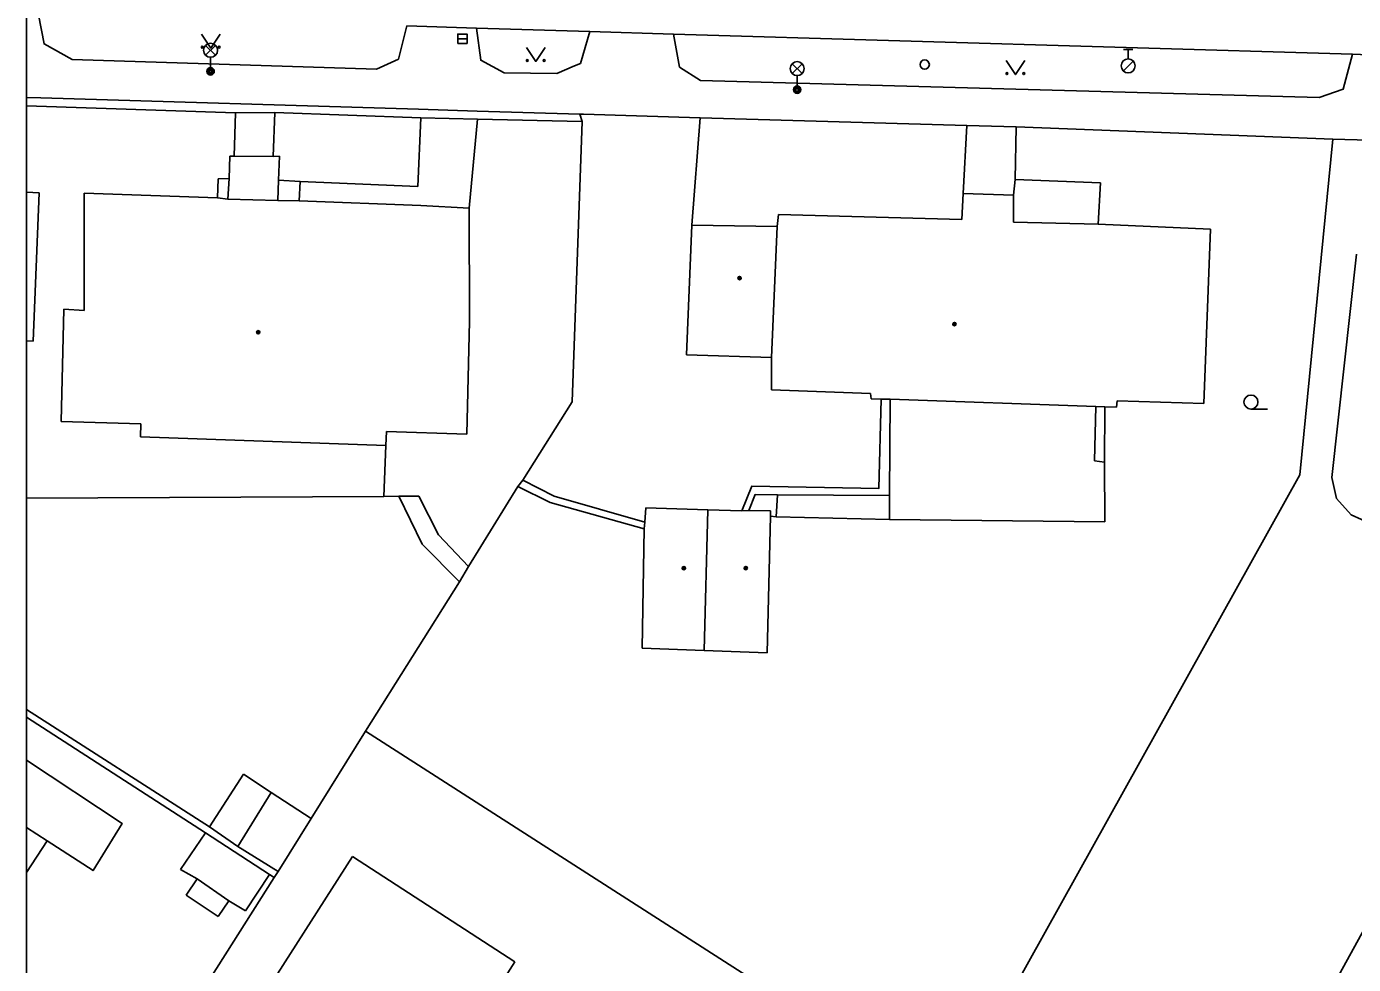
# Model space of a CAD drawing. Extents: x -600309 to -598967, y -1161267 to -1160292.
# Drawn here: x -600308.5 to -600237.6, y -1160670.2 to -1160620.1 of the extents above; entities that cross this region are included whole.
import ezdxf

# ---------------------------------------------------------------- set-up
doc = ezdxf.new("R2010")
doc.units = 0
for name, color, linetype in [('Level 10', 7, 'Continuous'), ('Level 11', 7, 'Continuous'), ('Level 27', 7, 'Continuous'), ('Level 28', 7, 'Continuous'), ('Level 33', 7, 'Continuous'), ('Level 36', 7, 'Continuous'), ('Level 39', 7, 'Continuous'), ('Level 5', 7, 'Continuous'), ('Level 7', 7, 'Continuous'), ('Vrstva 63', 7, 'Continuous')]:
    doc.layers.add(name, color=color, linetype=linetype)

msp = doc.modelspace()

# ---------------------------------------------------------------- linework, layer by layer
at = {"layer": 'Level 10'}
for points in [[(-600284.4699, -1160620.1599), (-600288.2, -1160620.03)], [(-600278.4099, -1160620.33), (-600284.4699, -1160620.1599)], [(-600273.95, -1160620.48), (-600278.4099, -1160620.33)], [(-600237.63, -1160621.56), (-600273.95, -1160620.48)], [(-600234.1599, -1160621.69), (-600237.63, -1160621.56)]]:
    msp.add_lwpolyline(points, dxfattribs=at)
at = {"layer": 'Level 11'}
for p, q in [((-600308.541, -1160645.2993), (-600289.44, -1160645.21)), ((-600308.541, -1160656.6078), (-600298.75, -1160662.89)), ((-600308.541, -1160657.0195), (-600298.9699, -1160663.21))]:
    msp.add_line(p, q, dxfattribs=at)
for points in [[(-600288.2, -1160620.03), (-600288.65, -1160621.81), (-600289.83, -1160622.36), (-600306.1, -1160621.83), (-600307.6, -1160621), (-600307.9099, -1160619.44)], [(-600278.4099, -1160620.33), (-600278.92, -1160622.05), (-600279.2309, -1160622.1821), (-600280.19, -1160622.59), (-600282.99, -1160622.55), (-600284.25, -1160621.88), (-600284.4699, -1160620.1599)], [(-600237.63, -1160621.56), (-600238.13, -1160623.42), (-600239.42, -1160623.87), (-600272.5, -1160622.96), (-600273.62, -1160622.24), (-600273.95, -1160620.48)], [(-600297.36, -1160624.69), (-600297.43, -1160627.01)], [(-600295.35, -1160627.02), (-600295.26, -1160624.67)], [(-600287.45, -1160624.95), (-600287.62, -1160628.63)], [(-600284.87, -1160629.79), (-600284.42, -1160625.02)], [(-600279.36, -1160640.15), (-600278.83, -1160625.1599)], [(-600278.96, -1160624.76), (-600278.749, -1160624.7668), (-600272.51, -1160624.96)], [(-600272.51, -1160624.96), (-600272.9699, -1160630.69)], [(-600272.51, -1160624.96), (-600258.26, -1160625.36)], [(-600258.26, -1160625.36), (-600258.45, -1160629.01)], [(-600258.26, -1160625.36), (-600255.61, -1160625.44)], [(-600255.67, -1160628.26), (-600255.61, -1160625.44)], [(-600255.61, -1160625.44), (-600238.68, -1160626.1)], [(-600238.68, -1160626.1), (-600240.45, -1160644.05)], [(-600238.68, -1160626.1), (-600238.05, -1160626.12), (-600237.39, -1160626.13), (-600234.1, -1160626.22), (-600226.12, -1160626.42), (-600221.35, -1160626.54), (-600214.1, -1160626.72)], [(-600297.67, -1160627), (-600297.71, -1160628.2)], [(-600297.43, -1160627.01), (-600297.67, -1160627)], [(-600297.43, -1160627.01), (-600295.35, -1160627.02)], [(-600295.02, -1160627.01), (-600295.35, -1160627.02)], [(-600295.06, -1160628.3), (-600295.02, -1160627.01)], [(-600298.3, -1160628.2199), (-600298.33, -1160629.23)], [(-600297.71, -1160628.2), (-600298.3, -1160628.2199)], [(-600297.77, -1160629.3), (-600297.71, -1160628.2)], [(-600295.06, -1160628.3), (-600295.1, -1160629.38)], [(-600293.9, -1160628.37), (-600295.06, -1160628.3)], [(-600293.9, -1160628.37), (-600293.96, -1160629.4)], [(-600287.62, -1160628.63), (-600293.9, -1160628.37)], [(-600255.76, -1160629.09), (-600255.67, -1160628.26)], [(-600251.11, -1160628.44), (-600255.67, -1160628.26)], [(-600251.23, -1160630.65), (-600251.11, -1160628.44)], [(-600282, -1160644.33), (-600279.36, -1160640.15)], [(-600270.29, -1160645.98), (-600269.76, -1160644.6599), (-600262.96, -1160644.78), (-600262.83, -1160640.01)], [(-600262.36, -1160640.01), (-600262.39, -1160645.1599)], [(-600251.35, -1160640.4), (-600251.42, -1160643.3), (-600250.9, -1160643.37)], [(-600250.9, -1160643.37), (-600250.87, -1160640.42)], [(-600289.44, -1160645.21), (-600289.33, -1160642.49)], [(-600262.39, -1160646.45), (-600250.88, -1160646.56), (-600250.9, -1160643.37)], [(-600282.26, -1160644.67), (-600282, -1160644.33)], [(-600275.48, -1160646.58), (-600280.32, -1160645.19), (-600282, -1160644.33)], [(-600240.45, -1160644.05), (-600259.21, -1160677.77)], [(-600288.63, -1160645.2), (-600287.57, -1160645.19)], [(-600287.57, -1160645.19), (-600286.51, -1160647.26), (-600284.9099, -1160648.95)], [(-600284.9099, -1160648.95), (-600282.26, -1160644.67)], [(-600282.26, -1160644.67), (-600280.53, -1160645.53), (-600275.51, -1160646.94)], [(-600268.39, -1160645.13), (-600269.58, -1160645.11), (-600269.9099, -1160645.96)], [(-600268.39, -1160645.13), (-600268.46, -1160646.3)], [(-600262.39, -1160645.1599), (-600268.39, -1160645.13)], [(-600262.39, -1160645.1599), (-600262.39, -1160646.45)], [(-600289.44, -1160645.21), (-600288.63, -1160645.2)], [(-600288.63, -1160645.2), (-600287.39, -1160647.76), (-600285.38, -1160649.77)], [(-600268.75, -1160646.27), (-600268.46, -1160646.3)], [(-600268.46, -1160646.3), (-600262.39, -1160646.45)], [(-600285.38, -1160649.77), (-600284.9099, -1160648.95)], [(-600290.42, -1160657.77), (-600285.38, -1160649.77)], [(-600293.32, -1160662.44), (-600290.42, -1160657.77)], [(-600260.32, -1160677.07), (-600290.42, -1160657.77)], [(-600307.43, -1160663.64), (-600304.98, -1160665.2199), (-600303.42, -1160662.71), (-600308.541, -1160659.3114)], [(-600298.75, -1160662.89), (-600296.93, -1160660.06)], [(-600296.93, -1160660.06), (-600295.46, -1160661.05)], [(-600295.46, -1160661.05), (-600297.25, -1160663.93)], [(-600295.46, -1160661.05), (-600293.32, -1160662.44)], [(-600298.75, -1160662.89), (-600297.25, -1160663.93)], [(-600295.08, -1160665.27), (-600293.32, -1160662.44)], [(-600298.9699, -1160663.21), (-600300.3, -1160665.1599)], [(-600298.9699, -1160663.21), (-600295.54, -1160665.43)], [(-600297.25, -1160663.93), (-600295.08, -1160665.27)], [(-600296.63, -1160673.12), (-600291.11, -1160664.4699)], [(-600291.11, -1160664.4699), (-600282.42, -1160670.1)], [(-600300.3, -1160665.1599), (-600299.42, -1160665.67)], [(-600299.42, -1160665.67), (-600300.01, -1160666.54)], [(-600299.42, -1160665.67), (-600297.73, -1160666.84)], [(-600299.06, -1160671.53), (-600295.29, -1160665.59)], [(-600296.84, -1160667.38), (-600295.54, -1160665.43)], [(-600295.54, -1160665.43), (-600295.29, -1160665.59)], [(-600295.29, -1160665.59), (-600295.08, -1160665.27)], [(-600300.01, -1160666.54), (-600298.3, -1160667.68)], [(-600298.3, -1160667.68), (-600297.73, -1160666.84)], [(-600297.73, -1160666.84), (-600296.84, -1160667.38)], [(-600236.03, -1160666.57), (-600246.6599, -1160685.9)], [(-600282.42, -1160670.1), (-600287.89, -1160678.7)]]:
    msp.add_lwpolyline(points, dxfattribs=at)
at = {"layer": 'Level 27'}
msp.add_line((-600285.48, -1160620.73), (-600284.98, -1160620.73), dxfattribs=at)
msp.add_lwpolyline([(-600285.48, -1160620.98), (-600284.98, -1160620.98), (-600284.98, -1160620.48), (-600285.48, -1160620.48)], close=True, dxfattribs=at)
at = {"layer": 'Level 28'}
for p, q in [((-600249.88, -1160621.305), (-600249.38, -1160621.305)), ((-600249.63, -1160621.805), (-600249.63, -1160621.305)), ((-600249.888, -1160622.452), (-600249.358, -1160621.922))]:
    msp.add_line(p, q, dxfattribs=at)
for centre, radius in [((-600260.51, -1160622.11), 0.25), ((-600249.63, -1160622.18), 0.375)]:
    msp.add_circle(centre, radius, dxfattribs=at)
at = {"layer": 'Level 33'}
for p, q in [((-600298.965, -1160621.6099), (-600298.435, -1160621.0799)), ((-600298.965, -1160621.0799), (-600298.435, -1160621.6099)), ((-600298.7, -1160621.7199), (-600298.7, -1160622.4699)), ((-600267.595, -1160622.59), (-600267.065, -1160622.06)), ((-600267.595, -1160622.06), (-600267.065, -1160622.59)), ((-600267.33, -1160622.7), (-600267.33, -1160623.45))]:
    msp.add_line(p, q, dxfattribs=at)
for centre, radius in [((-600298.7, -1160621.3449), 0.375), ((-600298.7, -1160622.4699), 0.2), ((-600298.7, -1160622.4699), 0.1445), ((-600298.7, -1160622.4699), 0.0876), ((-600267.33, -1160622.325), 0.375), ((-600267.33, -1160623.45), 0.2), ((-600267.33, -1160623.45), 0.1445), ((-600267.33, -1160623.45), 0.0876)]:
    msp.add_circle(centre, radius, dxfattribs=at)
at = {"layer": 'Level 36'}
msp.add_line((-600243.06, -1160640.5349), (-600242.185, -1160640.5349), dxfattribs=at)
for points in [[(-600299.19, -1160620.48), (-600298.69, -1160621.23), (-600298.19, -1160620.48)], [(-600281.81, -1160621.19), (-600281.31, -1160621.94), (-600280.81, -1160621.19)], [(-600256.1599, -1160621.89), (-600255.6599, -1160622.64), (-600255.1599, -1160621.89)]]:
    msp.add_lwpolyline(points, dxfattribs=at)
for centre, radius in [((-600299.1402, -1160621.1798), 0.05), ((-600298.2408, -1160621.1798), 0.05), ((-600281.7602, -1160621.8898), 0.05), ((-600280.8608, -1160621.8898), 0.05), ((-600256.1101, -1160622.5898), 0.05), ((-600255.2107, -1160622.5898), 0.05), ((-600243.0601, -1160640.1598), 0.375)]:
    msp.add_circle(centre, radius, dxfattribs=at)
at = {"layer": 'Level 39'}
for centre, radius in [((-600270.4099, -1160633.53), 0.09), ((-600270.4099, -1160633.53), 0.0398), ((-600258.92, -1160635.99), 0.09), ((-600258.92, -1160635.99), 0.0398), ((-600296.15, -1160636.43), 0.09), ((-600296.15, -1160636.43), 0.0398), ((-600273.39, -1160649.04), 0.09), ((-600273.39, -1160649.04), 0.0398), ((-600270.08, -1160649.04), 0.09), ((-600270.08, -1160649.04), 0.0398)]:
    msp.add_circle(centre, radius, dxfattribs=at)
at = {"layer": 'Level 5'}
for p, q in [((-600308.541, -1160628.9363), (-600307.87, -1160628.96)), ((-600308.541, -1160636.8875), (-600308.19, -1160636.9)), ((-600308.541, -1160662.911), (-600307.43, -1160663.64)), ((-600307.43, -1160663.64), (-600308.541, -1160665.3265))]:
    msp.add_line(p, q, dxfattribs=at)
for points in [[(-600307.87, -1160628.96), (-600308.19, -1160636.9)], [(-600305.46, -1160628.98), (-600305.46, -1160635.26)], [(-600305.46, -1160628.98), (-600298.33, -1160629.23)], [(-600298.33, -1160629.23), (-600297.77, -1160629.3)], [(-600297.77, -1160629.3), (-600295.1, -1160629.38)], [(-600295.1, -1160629.38), (-600293.96, -1160629.4)], [(-600293.96, -1160629.4), (-600287.46, -1160629.64)], [(-600258.45, -1160629.01), (-600258.52, -1160630.39)], [(-600258.45, -1160629.01), (-600255.76, -1160629.09)], [(-600255.76, -1160629.09), (-600255.76, -1160630.54)], [(-600287.46, -1160629.64), (-600284.87, -1160629.79)], [(-600284.87, -1160629.79), (-600284.85, -1160635.84)], [(-600268.33, -1160630.12), (-600268.4, -1160630.77)], [(-600268.33, -1160630.12), (-600258.52, -1160630.39)], [(-600272.9699, -1160630.69), (-600273.25, -1160637.63)], [(-600272.9699, -1160630.69), (-600268.4, -1160630.77)], [(-600268.4, -1160630.77), (-600268.71, -1160637.77)], [(-600255.76, -1160630.54), (-600251.23, -1160630.65)], [(-600251.23, -1160630.65), (-600245.2199, -1160630.9099)], [(-600245.2199, -1160630.9099), (-600245.59, -1160640.24)], [(-600237.4099, -1160632.25), (-600238.73, -1160644.19)], [(-600306.55, -1160635.2), (-600306.69, -1160641.2)], [(-600306.55, -1160635.2), (-600305.46, -1160635.26)], [(-600284.85, -1160635.84), (-600285, -1160641.88)], [(-600273.25, -1160637.63), (-600268.71, -1160637.77)], [(-600268.71, -1160637.77), (-600268.71, -1160639.5)], [(-600268.71, -1160639.5), (-600263.4, -1160639.7)], [(-600263.4, -1160639.7), (-600263.38, -1160639.99)], [(-600263.38, -1160639.99), (-600262.83, -1160640.01)], [(-600262.36, -1160640.01), (-600262.83, -1160640.01)], [(-600262.36, -1160640.01), (-600251.35, -1160640.4)], [(-600250.2199, -1160640.1), (-600250.25, -1160640.44)], [(-600250.2199, -1160640.1), (-600245.59, -1160640.24)], [(-600251.35, -1160640.4), (-600250.87, -1160640.42)], [(-600250.87, -1160640.42), (-600250.25, -1160640.44)], [(-600306.69, -1160641.2), (-600302.43, -1160641.33)], [(-600302.43, -1160641.33), (-600302.45, -1160642.02)], [(-600302.45, -1160642.02), (-600289.33, -1160642.49)], [(-600289.29, -1160641.73), (-600289.33, -1160642.49)], [(-600289.29, -1160641.73), (-600285, -1160641.88)], [(-600238.73, -1160644.19), (-600238.49, -1160645.32)], [(-600275.43, -1160645.82), (-600275.48, -1160646.58)], [(-600272.11, -1160645.92), (-600275.43, -1160645.82)], [(-600238.49, -1160645.32), (-600237.7, -1160646.2)], [(-600275.48, -1160646.58), (-600275.51, -1160646.94)], [(-600272.11, -1160645.92), (-600272.31, -1160653.45)], [(-600270.29, -1160645.98), (-600272.11, -1160645.92)], [(-600269.9099, -1160645.96), (-600270.29, -1160645.98)], [(-600268.76, -1160645.98), (-600269.9099, -1160645.96)], [(-600268.94, -1160653.58), (-600268.75, -1160646.27)], [(-600268.75, -1160646.27), (-600268.76, -1160645.98)], [(-600237.7, -1160646.2), (-600236.6, -1160646.7)], [(-600275.51, -1160646.94), (-600275.62, -1160653.32)], [(-600275.62, -1160653.32), (-600272.31, -1160653.45)], [(-600272.31, -1160653.45), (-600268.94, -1160653.58)]]:
    msp.add_lwpolyline(points, dxfattribs=at)
at = {"layer": 'Level 7'}
msp.add_line((-600308.541, -1160624.3235), (-600297.36, -1160624.69), dxfattribs=at)
for points in [[(-600308.541, -1160623.8677), (-600307.774, -1160623.8909), (-600287.582, -1160624.5), (-600284.45, -1160624.5941), (-600278.96, -1160624.76)], [(-600297.36, -1160624.69), (-600295.26, -1160624.67)], [(-600295.26, -1160624.67), (-600287.45, -1160624.95)], [(-600287.45, -1160624.95), (-600284.42, -1160625.02), (-600278.83, -1160625.1599)], [(-600278.83, -1160625.1599), (-600278.96, -1160624.76)]]:
    msp.add_lwpolyline(points, dxfattribs=at)
at = {"layer": 'Vrstva 63'}
msp.add_lwpolyline([(-600308.541, -1160292.3474), (-598967.1085, -1160292.3474), (-598967.1085, -1161267.0314), (-600308.541, -1161267.0314)], close=True, dxfattribs=at)

doc.saveas('drawing.dxf')
